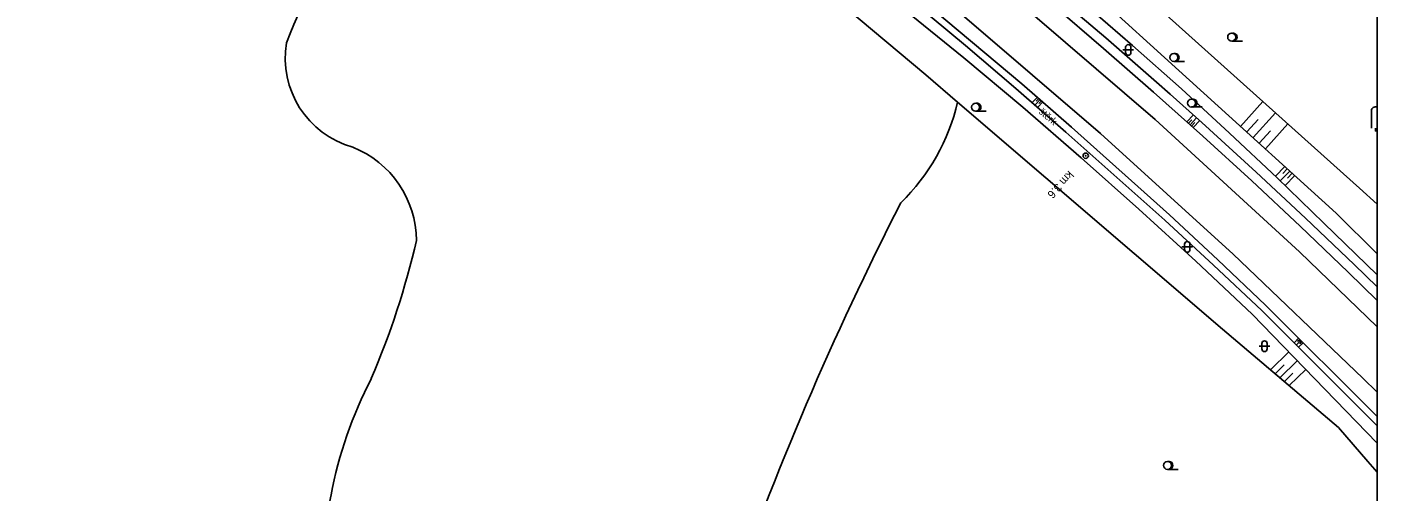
# Model space of a CAD drawing. Extents: x -596024 to -594475, y -1163820 to -1161957.
# Drawn here: x -594602 to -594475.5, y -1162151.3 to -1162107.8 of the extents above; entities that cross this region are included whole.
import ezdxf

# ---------------------------------------------------------------- set-up
doc = ezdxf.new("R2010")
doc.units = 0
for name, color, linetype in [('Level 11', 7, 'Continuous'), ('Level 12', 7, 'Continuous'), ('Level 13', 7, 'Continuous'), ('Level 14', 7, 'Continuous'), ('Level 15', 7, 'Continuous'), ('Level 36', 7, 'Continuous'), ('Level 40', 7, 'Continuous'), ('Level 41', 7, 'Continuous'), ('Vrstva 63', 7, 'Continuous')]:
    doc.layers.add(name, color=color, linetype=linetype)

msp = doc.modelspace()

# ---------------------------------------------------------------- linework, layer by layer
at = {"layer": 'Level 11'}
for p, q in [((-594475.47, -1162144.35), (-594485.92, -1162133.91)), ((-594486.25, -1162134.41), (-594475.47, -1162145.22))]:
    msp.add_line(p, q, dxfattribs=at)
for points in [[(-594485.92, -1162133.91), (-594490.39, -1162129.66), (-594494.92, -1162125.46), (-594504.09, -1162117.22), (-594508.75, -1162113.17), (-594518.19, -1162105.23), (-594527.81, -1162097.5), (-594532.68, -1162093.71)], [(-594533.34, -1162093.96), (-594528.46, -1162097.8), (-594523.61, -1162101.68), (-594518.81, -1162105.62), (-594514.04, -1162109.59), (-594509.31, -1162113.62), (-594504.62, -1162117.69), (-594495.35, -1162125.96), (-594490.78, -1162130.16), (-594486.25, -1162134.41)], [(-594505.69, -1162104.78), (-594500.89, -1162108.86), (-594496.14, -1162113), (-594494.86, -1162114.14), (-594491.9, -1162116.78), (-594486.78, -1162121.45), (-594482.17, -1162125.75), (-594477.62, -1162130.11), (-594475.47, -1162132.21)], [(-594505.82, -1162105.81), (-594501.09, -1162109.85), (-594496.41, -1162113.94), (-594491.78, -1162118.08), (-594487.19, -1162122.27), (-594482.66, -1162126.52), (-594478.17, -1162130.82), (-594475.47, -1162133.47)]]:
    msp.add_lwpolyline(points, dxfattribs=at)
for centre, radius, start, end in [((-594537.69, -1162124.13), 42.62, 139.8051, 159.6708), ((-594569.14, -1162110.77), 8.65, 170.3161, 254.543), ((-594533.57, -1162110.5), 19.3, 314.2812, 346.8592), ((-594574.97, -1162127.91), 9.48, 0.4057, 68.1477), ((-594255.52, -1162260.04), 297.35, 152.8428, 160.8934), ((-594640.7, -1162110.46), 77.19, 336.8579, 346.9899), ((-594534.6, -1162159.07), 39.59, 152.5101, 186.041)]:
    msp.add_arc(centre, radius, start, end, dxfattribs=at)
at = {"layer": 'Level 12'}
for radius in [0.25, 0.03]:
    msp.add_circle((-594502.77, -1162119.91), radius, dxfattribs=at)
at = {"layer": 'Level 13'}
for points in [[(-594524.47, -1162092.97), (-594510.19, -1162104.52), (-594496.27, -1162116.5), (-594482.72, -1162128.9), (-594475.47, -1162135.95)], [(-594475.47, -1162142.08), (-594476.8, -1162140.74), (-594488.94, -1162129.12), (-594501.39, -1162117.83), (-594514.14, -1162106.88), (-594527.17, -1162096.27)]]:
    msp.add_lwpolyline(points, dxfattribs=at)
at = {"layer": 'Level 14'}
for p, q in [((-594477.12, -1162122.94), (-594475.47, -1162124.45)), ((-594479.29, -1162125.29), (-594475.47, -1162129.11)), ((-594475.47, -1162146.84), (-594487.17, -1162134.75)), ((-594476.32, -1162148.58), (-594475.47, -1162149.56))]:
    msp.add_line(p, q, dxfattribs=at)
for points in [[(-594526.99, -1162086.62), (-594522.08, -1162090.27), (-594517.23, -1162093.99), (-594512.43, -1162097.79), (-594507.68, -1162101.65), (-594503, -1162105.58), (-594498.37, -1162109.58), (-594493.8, -1162113.65), (-594489.29, -1162117.78), (-594484.84, -1162121.98), (-594480.45, -1162126.24), (-594475.47, -1162131.06)], [(-594533.45, -1162095.12), (-594514.19, -1162110.72)], [(-594535.7, -1162097.26), (-594530.26, -1162101.83), (-594517.74, -1162112.34)], [(-594501.27, -1162101.27), (-594477.12, -1162122.94)], [(-594504.09, -1162102.77), (-594479.29, -1162125.29)], [(-594514.19, -1162110.72), (-594508.65, -1162115.37), (-594503.18, -1162120.1), (-594497.78, -1162124.91), (-594492.44, -1162129.79), (-594487.17, -1162134.75)], [(-594517.74, -1162112.34), (-594514.77, -1162114.89), (-594489.95, -1162136.16)], [(-594489.95, -1162136.16), (-594479.08, -1162145.37)], [(-594479.08, -1162145.37), (-594476.32, -1162148.58)]]:
    msp.add_lwpolyline(points, dxfattribs=at)
at = {"layer": 'Level 15'}
for points in [[(-594507.78, -1162114.93), (-594507.29, -1162114.42)], [(-594507.52, -1162115.15), (-594507.04, -1162114.64)], [(-594507.41, -1162114.79), (-594507.17, -1162114.53)], [(-594507.27, -1162115.37), (-594506.79, -1162114.86)], [(-594507.16, -1162115.01), (-594506.92, -1162114.75)], [(-594486.16, -1162114.83), (-594488.25, -1162117.16)], [(-594492.67, -1162116.08), (-594493.28, -1162116.73)], [(-594492.82, -1162116.53), (-594493.13, -1162116.86)], [(-594492.38, -1162116.34), (-594492.98, -1162117)], [(-594492.08, -1162116.61), (-594492.69, -1162117.26)], [(-594486.62, -1162116.52), (-594487.67, -1162117.68)], [(-594484.99, -1162115.88), (-594487.09, -1162118.21)], [(-594492.53, -1162116.8), (-594492.84, -1162117.13)], [(-594485.46, -1162117.57), (-594486.51, -1162118.74)], [(-594483.82, -1162116.92), (-594485.92, -1162119.26)], [(-594484.99, -1162121.83), (-594484.11, -1162120.91)], [(-594484.53, -1162122.27), (-594483.64, -1162121.34)], [(-594484.31, -1162121.58), (-594483.88, -1162121.12)], [(-594483.85, -1162122.01), (-594483.41, -1162121.55)], [(-594484.07, -1162122.71), (-594483.17, -1162121.76)], [(-594483.24, -1162137.43), (-594482.82, -1162137.01)], [(-594483.03, -1162137.64), (-594482.61, -1162137.22)], [(-594482.92, -1162137.33), (-594482.71, -1162137.12)], [(-594482.82, -1162137.85), (-594482.4, -1162137.43)], [(-594482.71, -1162137.54), (-594482.5, -1162137.33)], [(-594483.73, -1162138.3), (-594485.45, -1162139.97)], [(-594482.94, -1162139.12), (-594484.58, -1162140.71)], [(-594484.18, -1162139.52), (-594485.02, -1162140.34)], [(-594483.35, -1162140.3), (-594484.15, -1162141.08)], [(-594482.15, -1162139.94), (-594483.71, -1162141.45)]]:
    msp.add_lwpolyline(points, dxfattribs=at)
at = {"layer": 'Level 36'}
for p, q in [((-594499.28, -1162109.99), (-594498.28, -1162109.99)), ((-594499.03, -1162109.74), (-594499.03, -1162110.24)), ((-594498.53, -1162109.74), (-594498.53, -1162110.24)), ((-594489.09, -1162109.16), (-594488.09, -1162109.16)), ((-594494.51, -1162111.07), (-594493.51, -1162111.07)), ((-594492.85, -1162115.34), (-594491.85, -1162115.34)), ((-594513.09, -1162115.73), (-594512.09, -1162115.73)), ((-594476, -1162115.7), (-594476, -1162117.33)), ((-594493.75, -1162128.45), (-594492.75, -1162128.45)), ((-594493.5, -1162128.2), (-594493.5, -1162128.7)), ((-594493, -1162128.2), (-594493, -1162128.7)), ((-594486.51, -1162137.76), (-594485.51, -1162137.76)), ((-594486.26, -1162137.51), (-594486.26, -1162138.01)), ((-594485.76, -1162137.51), (-594485.76, -1162138.01)), ((-594495.1, -1162149.3), (-594494.1, -1162149.3))]:
    msp.add_line(p, q, dxfattribs=at)
msp.add_lwpolyline([(-594475.62, -1162117.33), (-594475.62, -1162117.58), (-594475.47, -1162117.58)], dxfattribs=at)
for centre in [(-594489.09, -1162108.79), (-594494.51, -1162110.7), (-594513.09, -1162115.36), (-594492.85, -1162114.97), (-594495.1, -1162148.93)]:
    msp.add_circle(centre, 0.375, dxfattribs=at)
for centre, radius, start, end in [((-594488.96, -1162108.79), 0.375, 260.4059, 99.5941), ((-594498.78, -1162109.74), 0.25, 0, 180), ((-594498.78, -1162110.24), 0.25, 180, 0), ((-594494.39, -1162110.7), 0.375, 260.4059, 99.5941), ((-594512.96, -1162115.36), 0.375, 260.4059, 99.5941), ((-594492.73, -1162114.97), 0.375, 260.4059, 99.5941), ((-594475.62, -1162115.7), 0.375, 66.3718, 180), ((-594493.25, -1162128.2), 0.25, 0, 180), ((-594493.25, -1162128.7), 0.25, 180, 0), ((-594486.01, -1162137.51), 0.25, 0, 180), ((-594486.01, -1162138.01), 0.25, 180, 0), ((-594494.98, -1162148.93), 0.375, 260.4059, 99.5941)]:
    msp.add_arc(centre, radius, start, end, dxfattribs=at)
at = {"layer": 'Vrstva 63'}
msp.add_lwpolyline([(-594475.47, -1163820.23), (-596024.42, -1163820.23), (-596024.42, -1161956.88), (-594475.47, -1161956.88)], close=True, dxfattribs=at)

# ---------------------------------------------------------------- texts
at = {"layer": 'Level 40'}
msp.add_text('štěrk', height=0.65, rotation=319.88, dxfattribs=at).set_placement((-594507.23, -1162115.87))
at = {"layer": 'Level 41'}
msp.add_text('km 3.6', height=0.75, rotation=227.22, dxfattribs=at).set_placement((-594504.37, -1162121.27))

doc.saveas('drawing.dxf')
